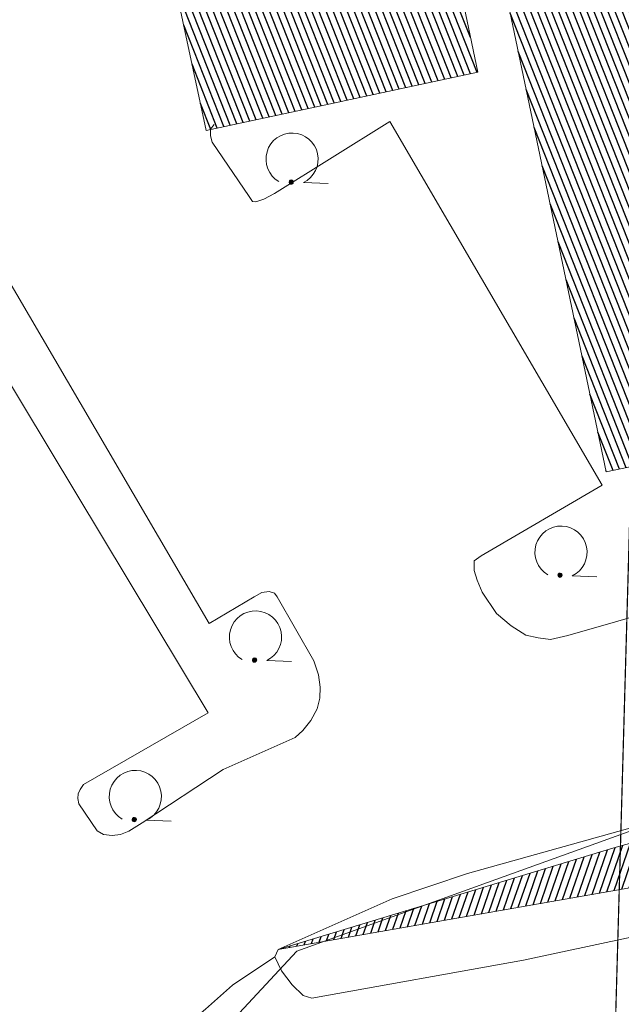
# Model space of a CAD drawing. Header units: metres. Extents: x 345144 to 348639, y 5629211 to 5635235.
# Tile 909 of 1056: x 347852 to 347870, y 5630791 to 5630821. Entities that reach past the tile are written whole.
import ezdxf

# ---------------------------------------------------------------- set-up
doc = ezdxf.new("R2010")
doc.units = ezdxf.units.M
doc.header["$MEASUREMENT"] = 0
for name, color, linetype in [('028 Geländeform', 7, 'Continuous'), ('081-083 Topographie', 7, 'Continuous'), ('AX Flurstück', 7, 'Continuous'), ('AX Gebäude', 7, 'Continuous'), ('Blatt', 7, 'Continuous'), ('Definitionslinie', 7, 'Continuous')]:
    doc.layers.add(name, color=color, linetype=linetype)
pattern_1 = [(111.5294117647, (0, 0), (-0.186045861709, -0.07339575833), [])]

# ---------------------------------------------------------------- blocks, each defined once
blk = doc.blocks.new('alk_7100_nrwx2')
at = {"true_color": 0x2e2e2e}
h = blk.add_hatch(color=250, dxfattribs=at)
edge = h.paths.add_edge_path(flags=0)
edge.add_arc((0.024073, -0.597267), 0.057254, 180, 360, ccw=False)
edge.add_arc((0.024073, -0.597267), 0.057255, 0, 180, ccw=False)
at = {"color": 250, "lineweight": 5, "true_color": 0x2e2e2e, "flags": 128}
blk.add_lwpolyline([(0.349382, -0.597267), (1, -0.597267)], dxfattribs=at)
at = {"color": 250, "lineweight": 5, "true_color": 0x2e2e2e}
for centre, radius, start, end in [((0.024073, 0.012362), 0.690995, -61.9148169, -118.0851831), ((0.024073, -0.597267), 0.057255, 0, 180), ((0.024073, -0.597267), 0.057254, 180, 0)]:
    blk.add_arc(centre, radius, start, end, dxfattribs=at)

msp = doc.modelspace()

# ---------------------------------------------------------------- hatches: boundary and pattern name
at = {"layer": '028 Geländeform', "true_color": 0xb27500}
h = msp.add_hatch(dxfattribs=at)
h.set_pattern_fill('_USER', color=44, scale=0.2, angle=250.9552152, style=0, pattern_type=0)
h.set_pattern_definition([(250.9552151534, (0, 0), (0.1890527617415, -0.065261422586), [])])
h.paths.add_polyline_path([(347875.563, 5630796.884), (347875.958, 5630795.111), (347875.958, 5630795.111), (347860.008, 5630792.314), (347860.008, 5630792.314), (347870.249, 5630795.412), (347870.249, 5630795.412)], flags=0)
at = {"layer": 'AX Gebäude', "true_color": 0x4f4f4f}
h = msp.add_hatch(dxfattribs=at)
h.set_pattern_fill('_USER', color=251, scale=0.2, angle=111.5294118, style=0, pattern_type=0)
h.set_pattern_definition(pattern_1)
h.paths.add_polyline_path([(347865.685, 5630862.352), (347872.502, 5630829.175), (347873.867, 5630829.458), (347878.233, 5630808.601), (347870.019, 5630806.88), (347865.651, 5630827.736), (347866.75, 5630827.964), (347861.892, 5630851.548), (347858.619, 5630867.441), (347871.635, 5630870.12), (347872.927, 5630863.84)], flags=0)
h = msp.add_hatch(dxfattribs=at)
h.set_pattern_fill('_USER', color=251, scale=0.2, angle=111.5294118, style=0, pattern_type=0)
h.set_pattern_definition(pattern_1)
h.paths.add_polyline_path([(347852.894, 5630840.289), (347861.295, 5630842.086), (347866.096, 5630819.069), (347857.814, 5630817.297)], flags=0)

# ---------------------------------------------------------------- linework, layer by layer
at = {"layer": '081-083 Topographie', "color": 7, "linetype": 'Continuous', "lineweight": 5, "flags": 128}
for points in [[(347858.058, 5630817.478), (347857.943, 5630817.339), (347857.943, 5630817.339), (347857.94, 5630817.132), (347857.94, 5630817.132), (347857.991, 5630816.934), (347857.991, 5630816.934), (347859.128, 5630815.278), (347859.128, 5630815.278), (347859.229, 5630815.123), (347859.229, 5630815.123), (347859.325, 5630815.119), (347859.325, 5630815.119), (347859.576, 5630815.203), (347859.576, 5630815.203), (347859.893, 5630815.375), (347859.893, 5630815.375), (347863.412, 5630817.569), (347863.412, 5630817.569), (347869.891, 5630806.477), (347869.891, 5630806.477), (347866.198, 5630804.319), (347866.198, 5630804.319), (347865.988, 5630804.162), (347865.988, 5630804.162), (347865.991, 5630803.867), (347865.991, 5630803.867), (347866.078, 5630803.575), (347866.078, 5630803.575), (347866.228, 5630803.207), (347866.228, 5630803.207), (347866.674, 5630802.562), (347866.674, 5630802.562), (347867.114, 5630802.189), (347867.114, 5630802.189), (347867.561, 5630801.903), (347867.561, 5630801.903), (347867.946, 5630801.816), (347867.946, 5630801.816), (347868.317, 5630801.77), (347868.317, 5630801.77), (347868.842, 5630801.892), (347868.842, 5630801.892), (347874.875, 5630803.621)], [(347851.385, 5630810.299), (347857.875, 5630799.526), (347857.875, 5630799.526), (347854.069, 5630797.34), (347854.069, 5630797.34), (347853.967, 5630797.188), (347853.967, 5630797.188), (347853.908, 5630797.055), (347853.908, 5630797.055), (347853.899, 5630796.918), (347853.899, 5630796.918), (347853.93, 5630796.755), (347853.93, 5630796.755), (347854.488, 5630795.931), (347854.488, 5630795.931), (347854.682, 5630795.824), (347854.682, 5630795.824), (347854.94, 5630795.789), (347854.94, 5630795.789), (347855.203, 5630795.816), (347855.203, 5630795.816), (347855.451, 5630795.922), (347855.451, 5630795.922), (347855.856, 5630796.175), (347855.856, 5630796.175), (347858.333, 5630797.798), (347858.333, 5630797.798), (347860.524, 5630798.775), (347860.524, 5630798.775), (347860.758, 5630798.995), (347860.758, 5630798.995), (347861.001, 5630799.3), (347861.001, 5630799.3), (347861.204, 5630799.654), (347861.204, 5630799.654), (347861.28, 5630799.98), (347861.28, 5630799.98), (347861.288, 5630800.312), (347861.288, 5630800.312), (347861.242, 5630800.694), (347861.242, 5630800.694), (347861.099, 5630801.117), (347861.099, 5630801.117), (347859.978, 5630803.064), (347859.978, 5630803.064), (347859.894, 5630803.179), (347859.894, 5630803.179), (347859.733, 5630803.228), (347859.733, 5630803.228), (347859.514, 5630803.196), (347859.514, 5630803.196), (347859.274, 5630803.072), (347859.274, 5630803.072), (347857.909, 5630802.255), (347857.909, 5630802.255), (347850.478, 5630814.939)], [(347859.909, 5630792.091), (347860.008, 5630792.314), (347860.008, 5630792.314), (347863.484, 5630793.86), (347863.484, 5630793.86), (347865.789, 5630794.628), (347865.789, 5630794.628), (347870.809, 5630796.033), (347870.809, 5630796.033), (347879.493, 5630798.371), (347879.493, 5630798.371), (347881.971, 5630800.449), (347881.971, 5630800.449), (347883.844, 5630800.935)], [(347859.909, 5630792.091), (347860.112, 5630791.657), (347860.112, 5630791.657), (347860.432, 5630791.231), (347860.432, 5630791.231), (347860.777, 5630790.906), (347860.777, 5630790.906), (347861.037, 5630790.831), (347861.037, 5630790.831), (347867.492, 5630791.986), (347867.492, 5630791.986), (347880.492, 5630794.765), (347880.492, 5630794.765), (347883.13, 5630795.403), (347883.13, 5630795.403), (347883.169, 5630795.197)], [(347850.916, 5630782.632), (347853.2, 5630785.356), (347853.2, 5630785.356), (347854.59, 5630787.01), (347854.59, 5630787.01), (347855.84, 5630788.415), (347855.84, 5630788.415), (347856.88, 5630789.721), (347856.88, 5630789.721), (347857.795, 5630790.489), (347857.795, 5630790.489), (347858.616, 5630791.226), (347858.616, 5630791.226), (347859.909, 5630792.091)]]:
    msp.add_lwpolyline(points, dxfattribs=at)
at = {"layer": 'AX Flurstück', "color": 8, "linetype": 'Continuous', "lineweight": 13, "true_color": 0x808080, "flags": 128}
for points in [[(347898.724, 5630813.243), (347900.561, 5630804.513), (347871.849, 5630796.313), (347860.576, 5630792.258), (347848.564, 5630779.357), (347835.034, 5630768.729), (347823.121, 5630788.556), (347813.12, 5630805.213), (347804.547, 5630819.57), (347796.967, 5630832.256), (347789.969, 5630843.978), (347784.845, 5630852.592), (347826.436, 5630861.279)], [(347871.849, 5630796.313), (347900.561, 5630804.513), (347905.256, 5630782.137), (347915.396, 5630733.734), (347982.376, 5630748.134), (347982.481, 5630742.596), (347984.381, 5630734.434), (347918.156, 5630719.872), (347914.006, 5630714.027), (347889.324, 5630708.966), (347883.676, 5630731.28), (347870.414, 5630749.44), (347848.564, 5630779.357), (347860.576, 5630792.258), (347871.849, 5630796.313)]]:
    msp.add_lwpolyline(points, dxfattribs=at)
at = {"layer": 'AX Gebäude', "color": 7, "linetype": 'Continuous', "lineweight": 5, "flags": 128}
for points in [[(347865.685, 5630862.352), (347872.502, 5630829.175), (347873.867, 5630829.458), (347878.233, 5630808.601), (347870.019, 5630806.88), (347865.651, 5630827.736), (347866.75, 5630827.964), (347861.892, 5630851.548), (347858.619, 5630867.441), (347871.635, 5630870.12), (347872.927, 5630863.84), (347865.685, 5630862.352)], [(347852.894, 5630840.289), (347861.295, 5630842.086), (347866.096, 5630819.069), (347857.814, 5630817.297), (347852.894, 5630840.289)]]:
    msp.add_lwpolyline(points, dxfattribs=at)
at = {"layer": 'Blatt', "color": 205, "linetype": 'Continuous', "lineweight": 5, "true_color": 0x873099, "flags": 128}
for points in [[(347367.669, 5630702.092), (347374.708, 5630951.97), (347874.464, 5630937.896), (347867.426, 5630688.019), (347367.669, 5630702.092)], [(348005.705, 5630725.733), (348009.874, 5630684.008), (347867.426, 5630688.019), (347874.464, 5630937.896), (347963.101, 5630935.4), (347975.383, 5630844.729), (348005.705, 5630725.733)]]:
    msp.add_lwpolyline(points, dxfattribs=at)
at = {"layer": 'Definitionslinie', "color": 7, "linetype": 'Continuous', "lineweight": 5, "flags": 128}
for points in [[(347859.893, 5630815.375), (347863.412, 5630817.569)], [(347863.412, 5630817.569), (347869.891, 5630806.477)], [(347857.943, 5630817.339), (347857.94, 5630817.132)], [(347857.943, 5630817.339), (347858.058, 5630817.478)], [(347857.94, 5630817.132), (347857.991, 5630816.934)], [(347857.991, 5630816.934), (347859.128, 5630815.278)], [(347859.128, 5630815.278), (347859.229, 5630815.123)], [(347859.325, 5630815.119), (347859.576, 5630815.203)], [(347859.576, 5630815.203), (347859.893, 5630815.375)], [(347850.478, 5630814.939), (347857.909, 5630802.255)], [(347859.229, 5630815.123), (347859.325, 5630815.119)], [(347851.385, 5630810.299), (347857.875, 5630799.526)], [(347866.198, 5630804.319), (347869.891, 5630806.477)], [(347865.988, 5630804.162), (347866.198, 5630804.319)], [(347865.988, 5630804.162), (347865.991, 5630803.867)], [(347865.991, 5630803.867), (347866.078, 5630803.575)], [(347866.078, 5630803.575), (347866.228, 5630803.207)], [(347868.842, 5630801.892), (347874.875, 5630803.621)], [(347859.274, 5630803.072), (347859.514, 5630803.196)], [(347859.514, 5630803.196), (347859.733, 5630803.228)], [(347859.733, 5630803.228), (347859.894, 5630803.179)], [(347859.894, 5630803.179), (347859.978, 5630803.064)], [(347866.228, 5630803.207), (347866.674, 5630802.562)], [(347857.909, 5630802.255), (347859.274, 5630803.072)], [(347859.978, 5630803.064), (347861.099, 5630801.117)], [(347866.674, 5630802.562), (347867.114, 5630802.189)], [(347867.114, 5630802.189), (347867.561, 5630801.903)], [(347867.561, 5630801.903), (347867.946, 5630801.816)], [(347867.946, 5630801.816), (347868.317, 5630801.77)], [(347868.317, 5630801.77), (347868.842, 5630801.892)], [(347861.099, 5630801.117), (347861.242, 5630800.694)], [(347861.242, 5630800.694), (347861.288, 5630800.312)], [(347861.288, 5630800.312), (347861.28, 5630799.98)], [(347861.204, 5630799.654), (347861.28, 5630799.98)], [(347861.001, 5630799.3), (347861.204, 5630799.654)], [(347854.069, 5630797.34), (347857.875, 5630799.526)], [(347860.758, 5630798.995), (347861.001, 5630799.3)], [(347860.524, 5630798.775), (347860.758, 5630798.995)], [(347858.333, 5630797.798), (347860.524, 5630798.775)], [(347855.856, 5630796.175), (347858.333, 5630797.798)], [(347853.908, 5630797.055), (347853.967, 5630797.188)], [(347853.967, 5630797.188), (347854.069, 5630797.34)], [(347853.899, 5630796.918), (347853.908, 5630797.055)], [(347853.899, 5630796.918), (347853.93, 5630796.755)], [(347853.93, 5630796.755), (347854.488, 5630795.931)], [(347855.451, 5630795.922), (347855.856, 5630796.175)], [(347865.789, 5630794.628), (347870.809, 5630796.033)], [(347854.488, 5630795.931), (347854.682, 5630795.824)], [(347854.682, 5630795.824), (347854.94, 5630795.789)], [(347854.94, 5630795.789), (347855.203, 5630795.816)], [(347855.203, 5630795.816), (347855.451, 5630795.922)], [(347867.492, 5630791.986), (347880.492, 5630794.765)], [(347863.484, 5630793.86), (347865.789, 5630794.628)], [(347860.008, 5630792.314), (347863.484, 5630793.86)], [(347858.616, 5630791.226), (347859.909, 5630792.091)], [(347859.909, 5630792.091), (347860.008, 5630792.314)], [(347859.909, 5630792.091), (347860.112, 5630791.657)], [(347861.037, 5630790.831), (347867.492, 5630791.986)], [(347860.112, 5630791.657), (347860.432, 5630791.231)], [(347857.795, 5630790.489), (347858.616, 5630791.226)], [(347860.432, 5630791.231), (347860.777, 5630790.906)], [(347860.777, 5630790.906), (347861.037, 5630790.831)]]:
    msp.add_lwpolyline(points, dxfattribs=at)
at = {"layer": 'Definitionslinie', "color": 44, "linetype": 'Continuous', "lineweight": 5, "true_color": 0xb27500, "flags": 128}
for points in [[(347870.249, 5630795.412), (347875.563, 5630796.884)], [(347860.008, 5630792.314), (347870.249, 5630795.412)], [(347860.008, 5630792.314), (347875.958, 5630795.111)]]:
    msp.add_lwpolyline(points, dxfattribs=at)

# ---------------------------------------------------------------- block references
at = {"layer": '081-083 Topographie', "xscale": 1.15275, "yscale": 1.15275, "rotation": -2.326094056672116}
for p in [(347860.406, 5630816.408), (347868.609, 5630804.417), (347859.289, 5630801.829), (347855.622, 5630796.964)]:
    msp.add_blockref('alk_7100_nrwx2', p, dxfattribs=at)

doc.saveas('drawing.dxf')
